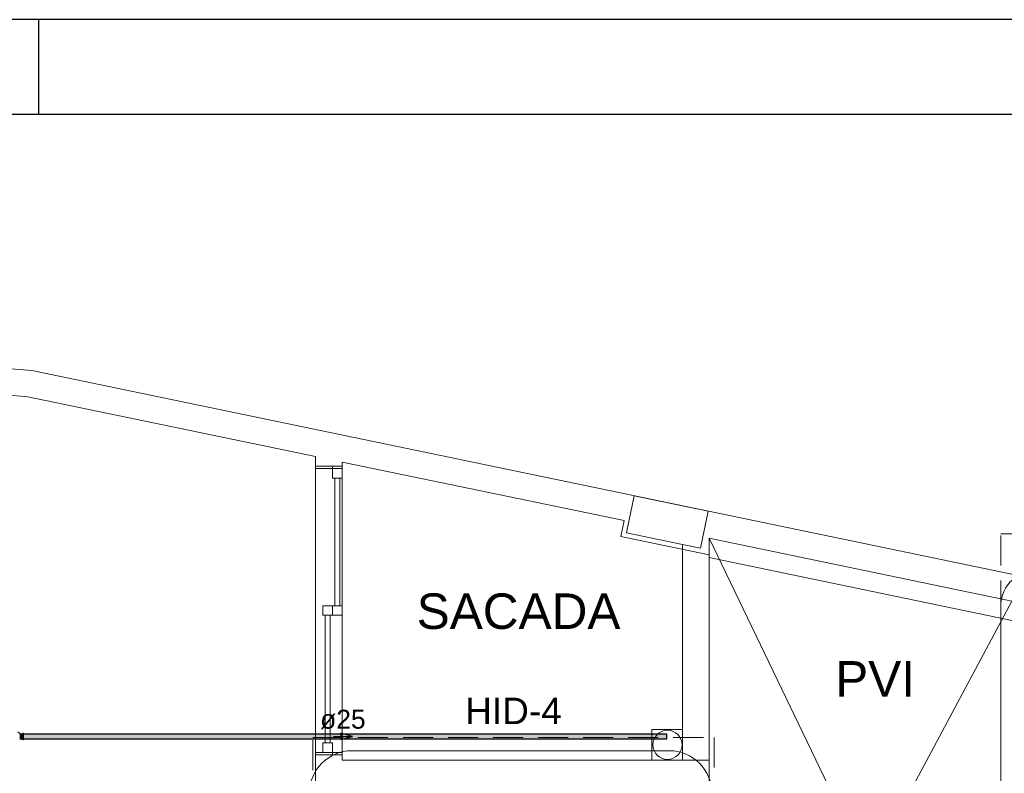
# Model space of a CAD drawing. Header units: millimetres. Extents: x 567 to 934, y -1 to 364.
# Tile 640 of 656: x 763.55 to 773.96, y 111.46 to 119.43. Entities that reach past the tile are written whole.
import ezdxf

# ---------------------------------------------------------------- set-up
doc = ezdxf.new("R2010")
doc.units = ezdxf.units.MM
doc.header["$MEASUREMENT"] = 0
doc.linetypes.add('HIDDEN2', pattern=[0.47625, 0.3175, -0.15875])
doc.linetypes.add('NULL', pattern=[0])
doc.layers.get('0').update_dxf_attribs({"lineweight": 18})
for name, color, linetype, lineweight in [('A-ANNO-SYMB', 7, 'Continuous', 9), ('A-AREA-IDEN', 7, 'Continuous', 9), ('A-DETL-THIN', 7, 'Continuous', 18), ('A-DOOR-GLAZ', 7, 'Continuous', 18), ('A-WALL', 7, 'Continuous', 25), ('AF-Condutos Reúso', 200, 'Continuous', 25), ('AF-Conexões Reúso', 216, 'Continuous', 18), ('AF-Sentido conduto Reúso', 200, 'Continuous', 30), ('AF-Textos conduto Reúso', 7, 'Continuous', 9), ('ARQ-ALV-REB', 7, 'Continuous', 18), ('ARQ-ESQUAD', 7, 'Continuous', 25), ('C-PROP-LINE', 7, 'Continuous', 25), ('Caixas e Ralos - TIGRE', 7, 'Continuous', 13), ('DI-Detalhes', 1, 'HIDDEN2', 9), ('Peças hidrossanitárias', 7, 'Continuous', 13), ('S-COLS', 7, 'Continuous', 13), ('Textos', 7, 'Continuous', 9)]:
    doc.layers.add(name, color=color, linetype=linetype, lineweight=lineweight)
doc.layers.add('FOLHA_PADRÃO', color=7, linetype='Continuous')
doc.styles.add('Arial', font='arial.ttf')

# ---------------------------------------------------------------- blocks, each defined once
blk = doc.blocks.new('A1EST. 1500')
at = {"layer": 'FOLHA_PADRÃO', "color": 1, "linetype": 'Continuous'}
for p, q in [((150.008, 59.4), (0, 59.4)), ((41.5, 59.4), (41.5, 58.4))]:
    blk.add_line(p, q, dxfattribs=at)
at = {"layer": 'FOLHA_PADRÃO', "color": 6, "linetype": 'Continuous'}
blk.add_lwpolyline([(149, 58.4), (149, 1), (1, 1), (1, 58.4), (149, 58.4)], dxfattribs=at)

msp = doc.modelspace()

# ---------------------------------------------------------------- hatches: boundary and pattern name
at = {"layer": 'AF-Condutos Reúso', "linetype": 'Continuous'}
for points in [[(770.394, 111.874), (770.394, 111.877), (763.57, 111.877)], [(770.394, 111.867), (770.394, 111.874), (763.57, 111.874)], [(770.394, 111.857), (770.394, 111.867), (763.57, 111.867)], [(770.394, 111.847), (770.394, 111.857), (763.57, 111.857)], [(770.394, 111.838), (770.394, 111.847), (763.57, 111.847)], [(770.394, 111.831), (770.394, 111.838), (763.57, 111.838)], [(770.394, 111.827), (770.394, 111.831), (763.57, 111.831)], [(770.394, 111.874), (763.591, 111.877), (763.591, 111.874)], [(770.394, 111.867), (763.591, 111.874), (763.591, 111.867)], [(770.394, 111.857), (763.591, 111.867), (763.591, 111.857)], [(770.394, 111.847), (763.591, 111.857), (763.591, 111.847)], [(770.394, 111.838), (763.591, 111.847), (763.591, 111.838)], [(770.394, 111.831), (763.591, 111.838), (763.591, 111.831)], [(770.394, 111.827), (763.591, 111.831), (763.591, 111.827)]]:
    msp.add_hatch(color=201, dxfattribs=at).paths.add_polyline_path(points)
at = {"layer": 'AF-Conexões Reúso', "linetype": 'Continuous'}
for points in [[(763.552, 111.88), (763.552, 111.825), (763.584, 111.825), (763.584, 111.877)], [(763.591, 111.885), (763.584, 111.886), (763.584, 111.835), (763.591, 111.818)]]:
    msp.add_hatch(color=213, dxfattribs=at).paths.add_polyline_path(points)

# ---------------------------------------------------------------- linework, layer by layer
at = {"layer": 'A-ANNO-SYMB', "color": 8, "linetype": 'Continuous', "lineweight": 5}
for p, q in [((773.922, 105.032), (773.922, 113.223)), ((770.419, 111.701), (767.064, 111.701))]:
    msp.add_line(p, q, dxfattribs=at)
for centre, radius, start, end in [((774.278, 113.236), 0.356, 76.2408, 182.0332), ((767.064, 111.251), 0.45, 90, 180), ((770.419, 111.251), 0.45, 0, 90)]:
    msp.add_arc(centre, radius, start, end, dxfattribs=at)
at = {"layer": 'A-DETL-THIN', "color": 8, "lineweight": 5}
for p, q in [((770.839, 113.946), (774.039, 107.303)), ((774.039, 113.282), (770.839, 107.303))]:
    msp.add_line(p, q, dxfattribs=at)
at = {"layer": 'A-DOOR-GLAZ', "color": 8, "lineweight": 5}
for p, q in [((766.934, 114.581), (766.883, 114.581)), ((766.883, 114.581), (766.883, 113.233)), ((766.934, 113.233), (766.934, 114.581)), ((766.883, 113.233), (766.934, 113.233)), ((766.781, 113.132), (766.781, 111.784)), ((766.832, 113.132), (766.781, 113.132)), ((766.832, 111.784), (766.832, 113.132)), ((766.781, 111.784), (766.832, 111.784))]:
    msp.add_line(p, q, dxfattribs=at)
at = {"layer": 'A-WALL', "color": 8, "lineweight": 5}
for p, q in [((763.679, 115.718), (762.567, 115.813)), ((788.479, 110.571), (763.679, 115.718)), ((762.593, 115.53), (763.639, 115.441)), ((763.639, 115.441), (766.679, 114.81)), ((766.679, 114.81), (766.679, 114.708)), ((766.679, 114.708), (766.959, 114.708)), ((766.959, 114.752), (769.941, 114.133)), ((766.959, 114.708), (766.959, 114.752)), ((769.99, 114.123), (770.046, 114.396)), ((770.046, 114.396), (770.83, 114.233)), ((770.83, 114.233), (770.749, 113.842)), ((769.941, 114.133), (769.906, 113.965)), ((769.965, 114.004), (769.99, 114.123)), ((770.559, 113.881), (769.965, 114.004)), ((769.906, 113.965), (770.839, 113.772)), ((770.559, 113.881), (770.559, 113.83)), ((770.749, 113.842), (770.559, 113.881)), ((770.839, 113.946), (774.039, 113.282)), ((770.839, 113.772), (770.839, 113.946)), ((770.559, 111.603), (770.559, 113.83)), ((770.839, 113.772), (770.839, 111.603)), ((774.039, 113.078), (770.839, 113.742)), ((766.679, 111.657), (766.679, 111.262)), ((766.959, 111.657), (766.679, 111.657)), ((766.959, 111.603), (766.959, 111.657)), ((770.839, 111.603), (766.959, 111.603)), ((770.839, 111.323), (770.839, 111.603))]:
    msp.add_line(p, q, dxfattribs=at)
at = {"layer": 'AF-Condutos Reúso'}
for p, q in [((770.394, 111.877), (763.57, 111.877)), ((763.591, 111.827), (770.394, 111.827)), ((770.394, 111.874), (770.394, 111.877)), ((770.394, 111.867), (770.394, 111.874)), ((770.394, 111.857), (770.394, 111.867)), ((770.394, 111.847), (770.394, 111.857)), ((770.394, 111.838), (770.394, 111.847)), ((770.394, 111.831), (770.394, 111.838)), ((770.394, 111.827), (770.394, 111.831))]:
    msp.add_line(p, q, dxfattribs=at)
at = {"layer": 'AF-Conexões Reúso'}
for p, q in [((763.552, 111.883), (763.533, 111.902)), ((763.554, 111.881), (763.552, 111.883)), ((763.552, 111.824), (763.584, 111.824)), ((763.553, 111.876), (763.555, 111.878)), ((763.553, 111.876), (763.553, 111.876)), ((763.558, 111.881), (763.554, 111.881)), ((763.584, 111.881), (763.558, 111.881)), ((763.584, 111.886), (763.584, 111.885)), ((763.591, 111.886), (763.584, 111.886)), ((763.584, 111.885), (763.584, 111.882)), ((763.584, 111.882), (763.584, 111.881)), ((763.584, 111.881), (763.584, 111.877)), ((763.584, 111.88), (763.584, 111.881)), ((763.584, 111.877), (763.584, 111.88)), ((763.584, 111.877), (763.584, 111.876)), ((763.584, 111.872), (763.584, 111.877)), ((763.584, 111.877), (763.584, 111.877)), ((763.584, 111.876), (763.584, 111.869)), ((763.584, 111.866), (763.584, 111.872)), ((763.584, 111.869), (763.584, 111.861)), ((763.584, 111.86), (763.584, 111.866)), ((763.584, 111.861), (763.584, 111.852)), ((763.584, 111.852), (763.584, 111.86)), ((763.584, 111.852), (763.584, 111.843)), ((763.584, 111.845), (763.584, 111.852)), ((763.584, 111.838), (763.584, 111.845)), ((763.584, 111.843), (763.584, 111.835)), ((763.584, 111.832), (763.584, 111.838)), ((763.584, 111.835), (763.584, 111.828)), ((763.584, 111.828), (763.584, 111.832)), ((763.584, 111.828), (763.584, 111.827)), ((763.584, 111.827), (763.584, 111.828)), ((763.584, 111.827), (763.584, 111.824)), ((763.584, 111.825), (763.584, 111.827)), ((763.584, 111.824), (763.584, 111.825)), ((763.584, 111.824), (763.584, 111.823)), ((763.584, 111.823), (763.584, 111.819)), ((763.584, 111.819), (763.584, 111.818)), ((763.584, 111.818), (763.591, 111.818)), ((763.591, 111.885), (763.591, 111.886)), ((763.591, 111.882), (763.591, 111.885)), ((763.591, 111.877), (763.591, 111.882)), ((763.591, 111.876), (763.591, 111.877)), ((763.591, 111.869), (763.591, 111.876)), ((763.591, 111.861), (763.591, 111.869)), ((763.591, 111.852), (763.591, 111.861)), ((763.591, 111.843), (763.591, 111.852)), ((763.591, 111.835), (763.591, 111.843)), ((763.591, 111.828), (763.591, 111.835)), ((763.591, 111.827), (763.591, 111.828)), ((763.591, 111.823), (763.591, 111.827)), ((763.591, 111.819), (763.591, 111.823)), ((763.591, 111.818), (763.591, 111.819))]:
    msp.add_line(p, q, dxfattribs=at)
at = {"layer": 'AF-Sentido conduto Reúso'}
for p, q in [((767.068, 111.852), (766.947, 111.885)), ((766.947, 111.885), (766.947, 111.82)), ((766.947, 111.82), (767.068, 111.852))]:
    msp.add_line(p, q, dxfattribs=at)
msp.add_lwpolyline([(766.868, 111.852), (767.068, 111.852)], dxfattribs=at)
at = {"layer": 'ARQ-ALV-REB', "color": 8, "lineweight": 5}
for p, q in [((766.679, 111.683), (766.679, 114.683)), ((766.959, 111.683), (766.959, 114.683)), ((770.234, 111.603), (770.234, 111.927)), ((770.234, 111.927), (770.559, 111.927))]:
    msp.add_line(p, q, dxfattribs=at)
at = {"layer": 'ARQ-ESQUAD', "color": 8, "lineweight": 5}
for p, q in [((766.679, 114.708), (766.679, 114.683)), ((766.857, 114.708), (766.857, 114.683)), ((766.857, 114.683), (766.857, 114.708)), ((766.959, 114.683), (766.959, 114.708)), ((766.679, 114.683), (766.857, 114.683)), ((766.857, 114.683), (766.857, 114.581)), ((766.959, 114.683), (766.857, 114.683)), ((766.857, 114.683), (766.959, 114.683)), ((766.959, 114.683), (766.959, 114.581)), ((766.959, 114.581), (766.857, 114.581)), ((766.756, 113.233), (766.756, 113.132)), ((766.857, 113.233), (766.756, 113.233)), ((766.857, 113.233), (766.857, 113.132)), ((766.857, 113.233), (766.857, 113.132)), ((766.959, 113.233), (766.857, 113.233)), ((766.959, 113.233), (766.959, 113.132)), ((766.857, 113.132), (766.756, 113.132)), ((766.959, 113.132), (766.857, 113.132)), ((766.756, 111.784), (766.756, 111.683)), ((766.857, 111.784), (766.756, 111.784)), ((766.857, 111.784), (766.857, 111.683)), ((766.857, 111.683), (766.679, 111.683)), ((766.679, 111.683), (766.679, 111.657)), ((766.857, 111.683), (766.756, 111.683)), ((766.959, 111.683), (766.857, 111.683)), ((766.857, 111.683), (766.857, 111.657)), ((766.857, 111.657), (766.857, 111.683)), ((766.959, 111.657), (766.959, 111.683))]:
    msp.add_line(p, q, dxfattribs=at)
at = {"layer": 'C-PROP-LINE', "color": 8, "lineweight": 5}
for p, q in [((763.679, 115.718), (761.046, 115.944)), ((827.884, 102.392), (763.679, 115.718))]:
    msp.add_line(p, q, dxfattribs=at)
at = {"layer": 'Caixas e Ralos - TIGRE', "color": 8, "lineweight": 5}
for p, q in [((770.559, 111.927), (770.234, 111.927)), ((770.234, 111.927), (770.234, 111.603))]:
    msp.add_line(p, q, dxfattribs=at)
for start, end in [(90, 270), (270, 90)]:
    msp.add_arc((770.399, 111.763), 0.154, start, end, dxfattribs=at)
at = {"layer": 'DI-Detalhes'}
for points in [[(773.922, 113.992), (781.132, 113.992), (781.132, 104.61), (773.922, 104.61), (773.922, 113.992)], [(766.651, 111.842), (770.891, 111.842), (770.891, 108.162), (766.651, 108.162), (766.651, 111.842)]]:
    msp.add_lwpolyline(points, dxfattribs=at)
at = {"layer": 'Peças hidrossanitárias', "color": 8, "lineweight": 5}
for p, q in [((770.234, 111.603), (770.234, 111.927)), ((770.234, 111.927), (770.559, 111.927))]:
    msp.add_line(p, q, dxfattribs=at)
at = {"layer": 'S-COLS', "color": 8, "lineweight": 5}
for p, q in [((770.046, 114.396), (769.99, 114.123)), ((770.83, 114.233), (770.046, 114.396)), ((770.773, 113.96), (770.83, 114.233)), ((769.99, 114.123), (769.965, 114.004)), ((769.965, 114.004), (770.559, 113.881)), ((770.559, 113.881), (770.749, 113.842)), ((770.749, 113.842), (770.773, 113.96))]:
    msp.add_line(p, q, dxfattribs=at)

# ---------------------------------------------------------------- block references
msp.add_blockref('A1EST. 1500', (722.249, 60.026))

# ---------------------------------------------------------------- texts
at = {"layer": 'A-AREA-IDEN', "color": 8, "linetype": 'NULL', "lineweight": 5, "char_height": 0.375, "attachment_point": 7, "line_spacing_factor": 0.9, "style": 'Arial'}
for s, insert, width in [('SACADA', (767.748, 112.983), 4.31021), ('PVI', (772.172, 112.273), 1.68921)]:
    msp.add_mtext(s, dxfattribs=dict(at, insert=insert, width=width))
at = {"layer": 'AF-Textos conduto Reúso', "linetype": 'NULL', "insert": (766.968, 111.929), "char_height": 0.2, "width": 0.9628, "attachment_point": 8, "line_spacing_factor": 0.6, "style": 'Arial'}
msp.add_mtext('ø25', dxfattribs=at)
at = {"layer": 'Textos', "linetype": 'NULL', "insert": (768.771, 111.982), "char_height": 0.28, "width": 2.0428, "attachment_point": 8, "line_spacing_factor": 0.6, "style": 'Arial'}
msp.add_mtext('HID-4', dxfattribs=at)

doc.saveas('drawing.dxf')
